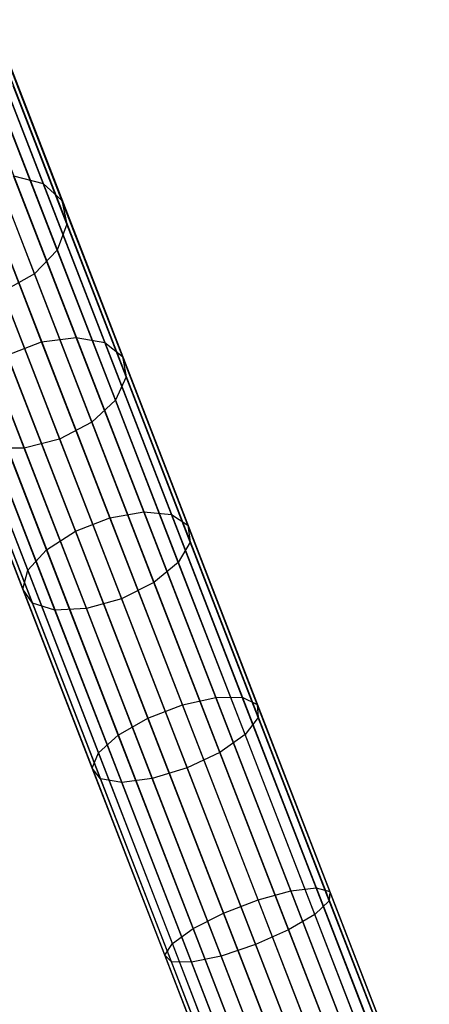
# Model space of a CAD drawing. Extents: x -102 to 102, y -101 to 102.
# Tile 257 of 481: x -33.38 to -28.77, y 78.63 to 89.7. Entities that reach past the tile are written whole.
import ezdxf

# ---------------------------------------------------------------- set-up
doc = ezdxf.new("R2010")
doc.units = 0
doc.header["$LTSCALE"] = 25.4
doc.layers.get('0').update_dxf_attribs({"linetype": 'CONTINUOUS'})

# ---------------------------------------------------------------- blocks, each defined once
blk = doc.blocks.new('NL2500011659_STL')
at = {"color": 0}
for p, q in [((-36.498, 94.779, -28.963), (-29.93, 77.826, -288.963)), ((-36.498, 94.779, -28.963), (-29.93, 77.826, -288.963)), ((-36.7, 94.724, -28.965), (-30.132, 77.771, -288.965)), ((-36.7, 94.724, -28.965), (-30.132, 77.771, -288.965)), ((-36.083, 94.759, -28.952), (-29.515, 77.806, -288.952)), ((-36.083, 94.759, -28.952), (-29.515, 77.806, -288.952)), ((-36.886, 94.629, -28.963), (-30.318, 77.676, -288.963)), ((-36.886, 94.629, -28.963), (-30.318, 77.676, -288.963)), ((-35.712, 94.572, -28.93), (-29.144, 77.619, -288.93)), ((-35.712, 94.572, -28.93), (-29.144, 77.619, -288.93)), ((-37.179, 94.334, -28.952), (-30.611, 77.381, -288.952)), ((-37.179, 94.334, -28.952), (-30.611, 77.381, -288.952)), ((-35.45, 94.251, -28.902), (-28.882, 77.297, -288.902)), ((-35.45, 94.251, -28.902), (-28.882, 77.297, -288.902)), ((-37.327, 93.947, -28.93), (-30.76, 76.993, -288.93)), ((-37.327, 93.947, -28.93), (-30.76, 76.993, -288.93)), ((-35.341, 93.85, -28.874), (-28.774, 76.897, -288.874)), ((-35.341, 93.85, -28.874), (-28.774, 76.897, -288.874)), ((-37.305, 93.532, -28.902), (-30.737, 76.579, -288.902)), ((-37.305, 93.532, -28.902), (-30.737, 76.579, -288.902)), ((-35.405, 93.44, -28.848), (-28.838, 76.487, -288.848)), ((-35.405, 93.44, -28.848), (-28.838, 76.487, -288.848)), ((-37.115, 93.163, -28.874), (-30.547, 76.21, -288.874)), ((-37.115, 93.163, -28.874), (-30.547, 76.21, -288.874)), ((-35.631, 93.091, -28.831), (-29.063, 76.138, -288.831)), ((-35.631, 93.091, -28.831), (-29.063, 76.138, -288.831)), ((-36.791, 92.903, -28.848), (-30.224, 75.95, -288.848)), ((-36.791, 92.903, -28.848), (-30.224, 75.95, -288.848)), ((-36.39, 92.798, -28.831), (-29.822, 75.844, -288.831)), ((-36.39, 92.798, -28.831), (-29.822, 75.844, -288.831)), ((-35.979, 92.864, -28.825), (-29.411, 75.911, -288.825)), ((-35.979, 92.864, -28.825), (-29.411, 75.911, -288.825)), ((-33.113, 87.863, -11.862), (-33.741, 89.483, -13.519)), ((-33.113, 87.863, -11.862), (-33.741, 89.483, -13.519)), ((-32.901, 87.671, -12.164), (-33.516, 89.26, -13.789)), ((-32.901, 87.671, -12.164), (-33.516, 89.26, -13.789)), ((-32.845, 87.406, -12.479), (-33.448, 88.962, -14.071)), ((-32.845, 87.406, -12.479), (-33.448, 88.962, -14.071)), ((-32.955, 87.114, -12.754), (-33.547, 88.642, -14.316)), ((-32.955, 87.114, -12.754), (-33.547, 88.642, -14.316)), ((-33.211, 86.845, -12.94), (-33.796, 88.353, -14.483)), ((-33.211, 86.845, -12.94), (-33.796, 88.353, -14.483)), ((-33.129, 86.082, -10.021), (-33.839, 87.914, -11.497)), ((-33.129, 86.082, -10.021), (-33.839, 87.914, -11.497)), ((-33.445, 87.949, -11.626), (-33.113, 87.863, -11.862)), ((-32.741, 86.132, -10.162), (-33.445, 87.949, -11.626)), ((-32.741, 86.132, -10.162), (-33.445, 87.949, -11.626)), ((-33.445, 87.949, -11.626), (-33.113, 87.863, -11.862)), ((-33.113, 87.863, -11.862), (-32.901, 87.671, -12.164)), ((-32.42, 86.074, -10.419), (-33.113, 87.863, -11.862)), ((-32.42, 86.074, -10.419), (-33.113, 87.863, -11.862)), ((-33.113, 87.863, -11.862), (-32.901, 87.671, -12.164)), ((-32.901, 87.671, -12.164), (-32.845, 87.406, -12.479)), ((-32.221, 85.916, -10.749), (-32.901, 87.671, -12.164)), ((-32.221, 85.916, -10.749), (-32.901, 87.671, -12.164)), ((-32.901, 87.671, -12.164), (-32.845, 87.406, -12.479)), ((-32.845, 87.406, -12.479), (-32.955, 87.114, -12.754)), ((-32.845, 87.406, -12.479), (-32.955, 87.114, -12.754)), ((-32.179, 85.687, -11.094), (-32.845, 87.406, -12.479)), ((-32.179, 85.687, -11.094), (-32.845, 87.406, -12.479)), ((-32.955, 87.114, -12.754), (-33.211, 86.845, -12.94)), ((-32.955, 87.114, -12.754), (-33.211, 86.845, -12.94)), ((-32.301, 85.426, -11.394), (-32.955, 87.114, -12.754)), ((-32.301, 85.426, -11.394), (-32.955, 87.114, -12.754)), ((-33.211, 86.845, -12.94), (-33.57, 86.646, -13.006)), ((-33.211, 86.845, -12.94), (-33.57, 86.646, -13.006)), ((-32.566, 85.179, -11.597), (-33.211, 86.845, -12.94)), ((-32.566, 85.179, -11.597), (-33.211, 86.845, -12.94)), ((-33.57, 86.646, -13.006), (-32.928, 84.987, -11.669)), ((-33.57, 86.646, -13.006), (-32.928, 84.987, -11.669)), ((-33.324, 84.885, -11.597), (-33.97, 86.551, -12.94)), ((-33.324, 84.885, -11.597), (-33.97, 86.551, -12.94)), ((-33.129, 86.082, -10.021), (-32.741, 86.132, -10.162)), ((-33.129, 86.082, -10.021), (-32.741, 86.132, -10.162)), ((-32.741, 86.132, -10.162), (-32.42, 86.074, -10.419)), ((-31.98, 84.169, -8.936), (-32.741, 86.132, -10.162)), ((-31.98, 84.169, -8.936), (-32.741, 86.132, -10.162)), ((-32.741, 86.132, -10.162), (-32.42, 86.074, -10.419)), ((-33.517, 85.932, -10.021), (-33.129, 86.082, -10.021)), ((-33.517, 85.932, -10.021), (-33.129, 86.082, -10.021)), ((-32.362, 84.103, -8.785), (-33.129, 86.082, -10.021)), ((-32.362, 84.103, -8.785), (-33.129, 86.082, -10.021)), ((-32.42, 86.074, -10.419), (-32.221, 85.916, -10.749)), ((-31.67, 84.139, -9.211), (-32.42, 86.074, -10.419)), ((-31.67, 84.139, -9.211), (-32.42, 86.074, -10.419)), ((-32.42, 86.074, -10.419), (-32.221, 85.916, -10.749)), ((-32.75, 83.952, -8.785), (-33.517, 85.932, -10.021)), ((-32.75, 83.952, -8.785), (-33.517, 85.932, -10.021)), ((-32.221, 85.916, -10.749), (-32.179, 85.687, -11.094)), ((-31.486, 84.019, -9.564), (-32.221, 85.916, -10.749)), ((-31.486, 84.019, -9.564), (-32.221, 85.916, -10.749)), ((-32.221, 85.916, -10.749), (-32.179, 85.687, -11.094)), ((-33.076, 83.744, -8.936), (-33.837, 85.708, -10.162)), ((-33.076, 83.744, -8.936), (-33.837, 85.708, -10.162)), ((-32.179, 85.687, -11.094), (-32.301, 85.426, -11.394)), ((-32.179, 85.687, -11.094), (-32.301, 85.426, -11.394)), ((-31.459, 83.829, -9.933), (-32.179, 85.687, -11.094)), ((-31.459, 83.829, -9.933), (-32.179, 85.687, -11.094)), ((-33.285, 83.513, -9.211), (-34.035, 85.448, -10.419)), ((-33.285, 83.513, -9.211), (-34.035, 85.448, -10.419)), ((-32.301, 85.426, -11.394), (-32.566, 85.179, -11.597)), ((-32.301, 85.426, -11.394), (-32.566, 85.179, -11.597)), ((-31.594, 83.602, -10.254), (-32.301, 85.426, -11.394)), ((-31.594, 83.602, -10.254), (-32.301, 85.426, -11.394)), ((-33.341, 83.3, -9.564), (-34.076, 85.198, -10.749)), ((-33.341, 83.3, -9.564), (-34.076, 85.198, -10.749)), ((-32.566, 85.179, -11.597), (-32.928, 84.987, -11.669)), ((-32.566, 85.179, -11.597), (-32.928, 84.987, -11.669)), ((-31.868, 83.378, -10.472), (-32.566, 85.179, -11.597)), ((-31.868, 83.378, -10.472), (-32.566, 85.179, -11.597)), ((-33.233, 83.142, -9.933), (-33.953, 85, -11.094)), ((-33.233, 83.142, -9.933), (-33.953, 85, -11.094)), ((-32.928, 84.987, -11.669), (-33.324, 84.885, -11.597)), ((-32.928, 84.987, -11.669), (-33.324, 84.885, -11.597)), ((-32.928, 84.987, -11.669), (-32.233, 83.194, -10.549)), ((-32.928, 84.987, -11.669), (-32.233, 83.194, -10.549)), ((-33.324, 84.885, -11.597), (-33.687, 84.889, -11.394)), ((-32.98, 83.065, -10.254), (-33.687, 84.889, -11.394)), ((-33.324, 84.885, -11.597), (-33.687, 84.889, -11.394)), ((-32.98, 83.065, -10.254), (-33.687, 84.889, -11.394)), ((-32.626, 83.084, -10.472), (-33.324, 84.885, -11.597)), ((-32.626, 83.084, -10.472), (-33.324, 84.885, -11.597)), ((-32.362, 84.103, -8.785), (-31.98, 84.169, -8.936)), ((-32.362, 84.103, -8.785), (-31.98, 84.169, -8.936)), ((-31.98, 84.169, -8.936), (-31.67, 84.139, -9.211)), ((-31.173, 82.085, -7.964), (-31.98, 84.169, -8.936)), ((-31.173, 82.085, -7.964), (-31.98, 84.169, -8.936)), ((-31.98, 84.169, -8.936), (-31.67, 84.139, -9.211)), ((-31.67, 84.139, -9.211), (-31.486, 84.019, -9.564)), ((-30.875, 82.086, -8.254), (-31.67, 84.139, -9.211)), ((-30.875, 82.086, -8.254), (-31.67, 84.139, -9.211)), ((-31.67, 84.139, -9.211), (-31.486, 84.019, -9.564)), ((-32.75, 83.952, -8.785), (-32.362, 84.103, -8.785)), ((-32.75, 83.952, -8.785), (-32.362, 84.103, -8.785)), ((-31.548, 82.002, -7.805), (-32.362, 84.103, -8.785)), ((-31.548, 82.002, -7.805), (-32.362, 84.103, -8.785)), ((-33.076, 83.744, -8.936), (-32.75, 83.952, -8.785)), ((-33.076, 83.744, -8.936), (-32.75, 83.952, -8.785)), ((-31.936, 81.851, -7.805), (-32.75, 83.952, -8.785)), ((-31.936, 81.851, -7.805), (-32.75, 83.952, -8.785)), ((-31.486, 84.019, -9.564), (-31.459, 83.829, -9.933)), ((-30.706, 82.005, -8.625), (-31.486, 84.019, -9.564)), ((-30.706, 82.005, -8.625), (-31.486, 84.019, -9.564)), ((-31.486, 84.019, -9.564), (-31.459, 83.829, -9.933)), ((-31.459, 83.829, -9.933), (-31.594, 83.602, -10.254)), ((-31.459, 83.829, -9.933), (-31.594, 83.602, -10.254)), ((-30.695, 81.857, -9.013), (-31.459, 83.829, -9.933)), ((-30.695, 81.857, -9.013), (-31.459, 83.829, -9.933)), ((-33.285, 83.513, -9.211), (-33.076, 83.744, -8.936)), ((-33.285, 83.513, -9.211), (-33.076, 83.744, -8.936)), ((-32.269, 81.66, -7.964), (-33.076, 83.744, -8.936)), ((-32.269, 81.66, -7.964), (-33.076, 83.744, -8.936)), ((-31.594, 83.602, -10.254), (-31.868, 83.378, -10.472)), ((-31.594, 83.602, -10.254), (-31.868, 83.378, -10.472)), ((-30.844, 81.666, -9.351), (-31.594, 83.602, -10.254)), ((-30.844, 81.666, -9.351), (-31.594, 83.602, -10.254)), ((-33.341, 83.3, -9.564), (-33.285, 83.513, -9.211)), ((-33.341, 83.3, -9.564), (-33.285, 83.513, -9.211)), ((-32.49, 81.46, -8.254), (-33.285, 83.513, -9.211)), ((-32.49, 81.46, -8.254), (-33.285, 83.513, -9.211)), ((-31.868, 83.378, -10.472), (-32.233, 83.194, -10.549)), ((-31.868, 83.378, -10.472), (-32.233, 83.194, -10.549)), ((-31.127, 81.466, -9.581), (-31.868, 83.378, -10.472)), ((-31.127, 81.466, -9.581), (-31.868, 83.378, -10.472)), ((-33.233, 83.142, -9.933), (-33.341, 83.3, -9.564)), ((-32.561, 81.287, -8.625), (-33.341, 83.3, -9.564)), ((-33.233, 83.142, -9.933), (-33.341, 83.3, -9.564)), ((-32.561, 81.287, -8.625), (-33.341, 83.3, -9.564)), ((-32.233, 83.194, -10.549), (-32.626, 83.084, -10.472)), ((-32.233, 83.194, -10.549), (-32.626, 83.084, -10.472)), ((-32.233, 83.194, -10.549), (-31.496, 81.291, -9.662)), ((-32.233, 83.194, -10.549), (-31.496, 81.291, -9.662)), ((-32.98, 83.065, -10.254), (-33.233, 83.142, -9.933)), ((-32.469, 81.17, -9.013), (-33.233, 83.142, -9.933)), ((-32.98, 83.065, -10.254), (-33.233, 83.142, -9.933)), ((-32.469, 81.17, -9.013), (-33.233, 83.142, -9.933)), ((-32.626, 83.084, -10.472), (-32.98, 83.065, -10.254)), ((-32.626, 83.084, -10.472), (-32.98, 83.065, -10.254)), ((-32.23, 81.129, -9.351), (-32.98, 83.065, -10.254)), ((-32.23, 81.129, -9.351), (-32.98, 83.065, -10.254)), ((-31.886, 81.172, -9.581), (-32.626, 83.084, -10.472)), ((-31.886, 81.172, -9.581), (-32.626, 83.084, -10.472)), ((-31.548, 82.002, -7.805), (-31.173, 82.085, -7.964)), ((-31.548, 82.002, -7.805), (-31.173, 82.085, -7.964)), ((-31.173, 82.085, -7.964), (-30.875, 82.086, -8.254)), ((-31.173, 82.085, -7.964), (-30.875, 82.086, -8.254)), ((-30.33, 79.909, -7.26), (-31.173, 82.085, -7.964)), ((-30.33, 79.909, -7.26), (-31.173, 82.085, -7.964)), ((-30.875, 82.086, -8.254), (-30.706, 82.005, -8.625)), ((-30.045, 79.942, -7.56), (-30.875, 82.086, -8.254)), ((-30.045, 79.942, -7.56), (-30.875, 82.086, -8.254)), ((-30.875, 82.086, -8.254), (-30.706, 82.005, -8.625)), ((-31.936, 81.851, -7.805), (-31.548, 82.002, -7.805)), ((-31.936, 81.851, -7.805), (-31.548, 82.002, -7.805)), ((-30.698, 79.808, -7.095), (-31.548, 82.002, -7.805)), ((-30.698, 79.808, -7.095), (-31.548, 82.002, -7.805)), ((-30.706, 82.005, -8.625), (-30.695, 81.857, -9.013)), ((-29.892, 79.903, -7.945), (-30.706, 82.005, -8.625)), ((-29.892, 79.903, -7.945), (-30.706, 82.005, -8.625)), ((-30.706, 82.005, -8.625), (-30.695, 81.857, -9.013)), ((-32.269, 81.66, -7.964), (-31.936, 81.851, -7.805)), ((-32.269, 81.66, -7.964), (-31.936, 81.851, -7.805)), ((-31.086, 79.658, -7.095), (-31.936, 81.851, -7.805)), ((-31.086, 79.658, -7.095), (-31.936, 81.851, -7.805)), ((-30.695, 81.857, -9.013), (-30.844, 81.666, -9.351)), ((-30.695, 81.857, -9.013), (-30.844, 81.666, -9.351)), ((-29.897, 79.798, -8.347), (-30.695, 81.857, -9.013)), ((-29.897, 79.798, -8.347), (-30.695, 81.857, -9.013)), ((-32.49, 81.46, -8.254), (-32.269, 81.66, -7.964)), ((-32.49, 81.46, -8.254), (-32.269, 81.66, -7.964)), ((-31.426, 79.484, -7.26), (-32.269, 81.66, -7.964)), ((-31.426, 79.484, -7.26), (-32.269, 81.66, -7.964)), ((-30.844, 81.666, -9.351), (-31.127, 81.466, -9.581)), ((-30.844, 81.666, -9.351), (-31.127, 81.466, -9.581)), ((-30.061, 79.645, -8.698), (-30.844, 81.666, -9.351)), ((-30.061, 79.645, -8.698), (-30.844, 81.666, -9.351)), ((-32.561, 81.287, -8.625), (-32.49, 81.46, -8.254)), ((-32.561, 81.287, -8.625), (-32.49, 81.46, -8.254)), ((-31.66, 79.317, -7.56), (-32.49, 81.46, -8.254)), ((-31.66, 79.317, -7.56), (-32.49, 81.46, -8.254)), ((-31.127, 81.466, -9.581), (-31.496, 81.291, -9.662)), ((-31.127, 81.466, -9.581), (-31.496, 81.291, -9.662)), ((-30.354, 79.47, -8.935), (-31.127, 81.466, -9.581)), ((-30.354, 79.47, -8.935), (-31.127, 81.466, -9.581)), ((-32.469, 81.17, -9.013), (-32.561, 81.287, -8.625)), ((-31.746, 79.185, -7.945), (-32.561, 81.287, -8.625)), ((-32.469, 81.17, -9.013), (-32.561, 81.287, -8.625)), ((-31.746, 79.185, -7.945), (-32.561, 81.287, -8.625)), ((-31.496, 81.291, -9.662), (-31.886, 81.172, -9.581)), ((-31.496, 81.291, -9.662), (-31.886, 81.172, -9.581)), ((-31.496, 81.291, -9.662), (-30.726, 79.305, -9.019)), ((-31.496, 81.291, -9.662), (-30.726, 79.305, -9.019)), ((-32.23, 81.129, -9.351), (-32.469, 81.17, -9.013)), ((-31.671, 79.111, -8.347), (-32.469, 81.17, -9.013)), ((-32.23, 81.129, -9.351), (-32.469, 81.17, -9.013)), ((-31.671, 79.111, -8.347), (-32.469, 81.17, -9.013)), ((-31.886, 81.172, -9.581), (-32.23, 81.129, -9.351)), ((-31.886, 81.172, -9.581), (-32.23, 81.129, -9.351)), ((-31.113, 79.176, -8.935), (-31.886, 81.172, -9.581)), ((-31.113, 79.176, -8.935), (-31.886, 81.172, -9.581)), ((-31.447, 79.108, -8.698), (-32.23, 81.129, -9.351)), ((-31.447, 79.108, -8.698), (-32.23, 81.129, -9.351)), ((-30.33, 79.909, -7.26), (-30.045, 79.942, -7.56)), ((-30.33, 79.909, -7.26), (-30.045, 79.942, -7.56)), ((-30.045, 79.942, -7.56), (-29.892, 79.903, -7.945)), ((-29.191, 77.738, -7.141), (-30.045, 79.942, -7.56)), ((-29.191, 77.738, -7.141), (-30.045, 79.942, -7.56)), ((-30.045, 79.942, -7.56), (-29.892, 79.903, -7.945)), ((-30.698, 79.808, -7.095), (-30.33, 79.909, -7.26)), ((-30.698, 79.808, -7.095), (-30.33, 79.909, -7.26)), ((-29.463, 77.671, -6.834), (-30.33, 79.909, -7.26)), ((-29.463, 77.671, -6.834), (-30.33, 79.909, -7.26)), ((-29.892, 79.903, -7.945), (-29.897, 79.798, -8.347)), ((-29.892, 79.903, -7.945), (-29.897, 79.798, -8.347)), ((-29.054, 77.741, -7.533), (-29.892, 79.903, -7.945)), ((-29.054, 77.741, -7.533), (-29.892, 79.903, -7.945)), ((-31.086, 79.658, -7.095), (-30.698, 79.808, -7.095)), ((-31.086, 79.658, -7.095), (-30.698, 79.808, -7.095)), ((-29.824, 77.552, -6.666), (-30.698, 79.808, -7.095)), ((-29.824, 77.552, -6.666), (-30.698, 79.808, -7.095)), ((-29.897, 79.798, -8.347), (-30.061, 79.645, -8.698)), ((-29.897, 79.798, -8.347), (-30.061, 79.645, -8.698)), ((-29.077, 77.681, -7.944), (-29.897, 79.798, -8.347)), ((-29.077, 77.681, -7.944), (-29.897, 79.798, -8.347)), ((-31.426, 79.484, -7.26), (-31.086, 79.658, -7.095)), ((-31.426, 79.484, -7.26), (-31.086, 79.658, -7.095)), ((-30.212, 77.402, -6.666), (-31.086, 79.658, -7.095)), ((-30.212, 77.402, -6.666), (-31.086, 79.658, -7.095)), ((-30.061, 79.645, -8.698), (-30.354, 79.47, -8.935)), ((-30.061, 79.645, -8.698), (-30.354, 79.47, -8.935)), ((-29.256, 77.566, -8.302), (-30.061, 79.645, -8.698)), ((-29.256, 77.566, -8.302), (-30.061, 79.645, -8.698)), ((-31.66, 79.317, -7.56), (-31.426, 79.484, -7.26)), ((-31.66, 79.317, -7.56), (-31.426, 79.484, -7.26)), ((-30.559, 77.247, -6.834), (-31.426, 79.484, -7.26)), ((-30.559, 77.247, -6.834), (-31.426, 79.484, -7.26)), ((-30.354, 79.47, -8.935), (-30.726, 79.305, -9.019)), ((-30.354, 79.47, -8.935), (-30.726, 79.305, -9.019)), ((-29.559, 77.418, -8.544), (-30.354, 79.47, -8.935)), ((-29.559, 77.418, -8.544), (-30.354, 79.47, -8.935)), ((-31.746, 79.185, -7.945), (-31.66, 79.317, -7.56)), ((-31.746, 79.185, -7.945), (-31.66, 79.317, -7.56)), ((-30.806, 77.112, -7.141), (-31.66, 79.317, -7.56)), ((-30.806, 77.112, -7.141), (-31.66, 79.317, -7.56)), ((-30.726, 79.305, -9.019), (-31.113, 79.176, -8.935)), ((-30.726, 79.305, -9.019), (-31.113, 79.176, -8.935)), ((-30.726, 79.305, -9.019), (-29.935, 77.262, -8.63)), ((-30.726, 79.305, -9.019), (-29.935, 77.262, -8.63)), ((-31.671, 79.111, -8.347), (-31.746, 79.185, -7.945)), ((-30.909, 77.023, -7.533), (-31.746, 79.185, -7.945)), ((-31.671, 79.111, -8.347), (-31.746, 79.185, -7.945)), ((-30.909, 77.023, -7.533), (-31.746, 79.185, -7.945)), ((-31.113, 79.176, -8.935), (-31.447, 79.108, -8.698)), ((-31.113, 79.176, -8.935), (-31.447, 79.108, -8.698)), ((-30.318, 77.124, -8.544), (-31.113, 79.176, -8.935)), ((-30.318, 77.124, -8.544), (-31.113, 79.176, -8.935)), ((-31.447, 79.108, -8.698), (-31.671, 79.111, -8.347)), ((-30.851, 76.993, -7.944), (-31.671, 79.111, -8.347)), ((-31.447, 79.108, -8.698), (-31.671, 79.111, -8.347)), ((-30.851, 76.993, -7.944), (-31.671, 79.111, -8.347)), ((-30.642, 77.029, -8.302), (-31.447, 79.108, -8.698)), ((-30.642, 77.029, -8.302), (-31.447, 79.108, -8.698))]:
    blk.add_line(p, q, dxfattribs=at)

msp = doc.modelspace()

# ---------------------------------------------------------------- block references
at = {"color": 0}
msp.add_blockref('NL2500011659_STL', (0, 0), dxfattribs=at)

doc.saveas('drawing.dxf')
